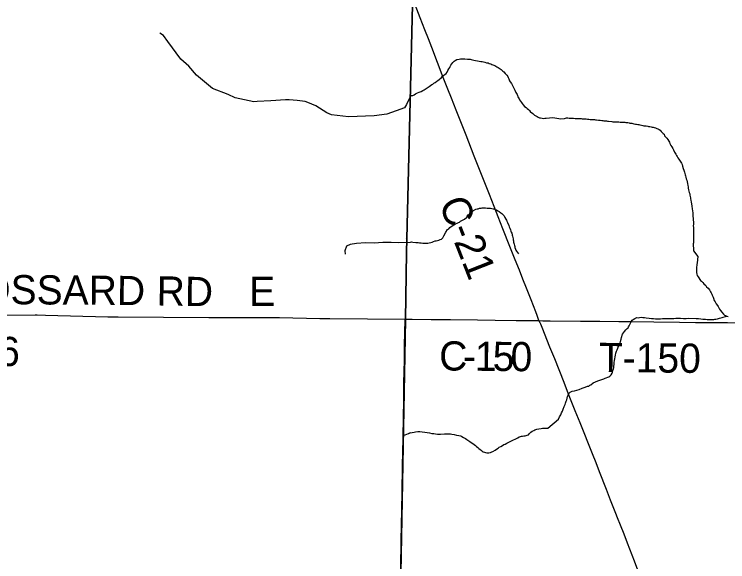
# Model space of a CAD drawing. Extents: x -209 to 4852, y 0 to 905.
# Drawn here: x -114.06 to -86.3, y 363.4 to 384.7 of the extents above; entities that cross this region are included whole.
import ezdxf

# ---------------------------------------------------------------- set-up
doc = ezdxf.new("R2010")
doc.units = 0
for name, color, linetype in [('GM_P_County_Alignment', 7, 'Continuous'), ('GM_X_Adjacent_County_Text', 7, 'Continuous'), ('GM_X_County_Road', 7, 'Continuous'), ('GM_X_County_Road_Text', 7, 'Continuous'), ('GM_X_County_ROW', 7, 'Continuous'), ('GM_X_Minor_Lake_Text', 7, 'Continuous'), ('GM_X_Minor_River_Text', 7, 'Continuous'), ('GM_X_Township_Road', 7, 'Continuous')]:
    doc.layers.add(name, color=color, linetype=linetype)

msp = doc.modelspace()

# ---------------------------------------------------------------- linework, layer by layer
at = {"layer": 'GM_X_Adjacent_County_Text'}
for points in [[(-100.12, 279.916), (-71.234, 279.916), (-71.234, 415.916), (-98.012, 415.916), (-98.074, 413.078), (-98.091, 408.753), (-98.174, 402.771), (-98.23, 398.743), (-98.371, 392.978), (-98.564, 385.071), (-98.799, 375.44), (-98.839, 372.823), (-99.362, 344.63), (-99.537, 322.581), (-99.585, 312.422), (-99.842, 308.938), (-99.816, 306.687), (-99.81, 305.088), (-99.838, 302.628), (-99.907, 296.469), (-99.833, 295.315)], [(-100.12, 279.916), (-71.234, 279.916), (-71.234, 415.916), (-98.012, 415.916), (-98.074, 413.078), (-98.091, 408.753), (-98.174, 402.771), (-98.23, 398.743), (-98.371, 392.978), (-98.564, 385.071), (-98.799, 375.44), (-98.839, 372.823), (-99.362, 344.63), (-99.537, 322.581), (-99.585, 312.422), (-99.842, 308.938), (-99.816, 306.687), (-99.81, 305.088), (-99.838, 302.628), (-99.907, 296.469), (-99.833, 295.315)], [(-100.12, 279.916), (-71.234, 279.916), (-71.234, 415.916), (-98.012, 415.916), (-98.074, 413.078), (-98.091, 408.753), (-98.174, 402.771), (-98.23, 398.743), (-98.371, 392.978), (-98.564, 385.071), (-98.799, 375.44), (-98.839, 372.823), (-99.362, 344.63), (-99.537, 322.581), (-99.585, 312.422), (-99.842, 308.938), (-99.816, 306.687), (-99.81, 305.088), (-99.838, 302.628), (-99.907, 296.469), (-99.833, 295.315)], [(-100.12, 279.916), (-71.234, 279.916), (-71.234, 415.916), (-98.012, 415.916), (-98.074, 413.078), (-98.091, 408.753), (-98.174, 402.771), (-98.23, 398.743), (-98.371, 392.978), (-98.564, 385.071), (-98.799, 375.44), (-98.839, 372.823), (-99.362, 344.63), (-99.537, 322.581), (-99.585, 312.422), (-99.842, 308.938), (-99.816, 306.687), (-99.81, 305.088), (-99.838, 302.628), (-99.907, 296.469), (-99.833, 295.315)], [(-207.234, 403.659), (-207.234, 279.916), (-100.12, 279.916), (-99.833, 295.315), (-99.907, 296.469), (-99.838, 302.628), (-99.81, 305.088), (-99.816, 306.687), (-99.842, 308.938), (-99.585, 312.422), (-99.537, 322.581), (-99.362, 344.63), (-98.839, 372.823), (-98.799, 375.44), (-98.564, 385.071), (-98.371, 392.978), (-98.23, 398.743), (-98.174, 402.771), (-105.337, 402.842), (-118.301, 402.969), (-138.316, 403.17), (-150.366, 403.235), (-158.335, 403.277), (-198.454, 403.559)], [(-207.234, 403.659), (-207.234, 279.916), (-100.12, 279.916), (-99.833, 295.315), (-99.907, 296.469), (-99.838, 302.628), (-99.81, 305.088), (-99.816, 306.687), (-99.842, 308.938), (-99.585, 312.422), (-99.537, 322.581), (-99.362, 344.63), (-98.839, 372.823), (-98.799, 375.44), (-98.564, 385.071), (-98.371, 392.978), (-98.23, 398.743), (-98.174, 402.771), (-105.337, 402.842), (-118.301, 402.969), (-138.316, 403.17), (-150.366, 403.235), (-158.335, 403.277), (-198.454, 403.559)], [(-207.234, 403.659), (-207.234, 279.916), (-100.12, 279.916), (-99.833, 295.315), (-99.907, 296.469), (-99.838, 302.628), (-99.81, 305.088), (-99.816, 306.687), (-99.842, 308.938), (-99.585, 312.422), (-99.537, 322.581), (-99.362, 344.63), (-98.839, 372.823), (-98.799, 375.44), (-98.564, 385.071), (-98.371, 392.978), (-98.23, 398.743), (-98.174, 402.771), (-105.337, 402.842), (-118.301, 402.969), (-138.316, 403.17), (-150.366, 403.235), (-158.335, 403.277), (-198.454, 403.559)], [(-207.234, 403.659), (-207.234, 279.916), (-100.12, 279.916), (-99.833, 295.315), (-99.907, 296.469), (-99.838, 302.628), (-99.81, 305.088), (-99.816, 306.687), (-99.842, 308.938), (-99.585, 312.422), (-99.537, 322.581), (-99.362, 344.63), (-98.839, 372.823), (-98.799, 375.44), (-98.564, 385.071), (-98.371, 392.978), (-98.23, 398.743), (-98.174, 402.771), (-105.337, 402.842), (-118.301, 402.969), (-138.316, 403.17), (-150.366, 403.235), (-158.335, 403.277), (-198.454, 403.559)], [(-207.234, 403.659), (-207.234, 279.916), (-100.12, 279.916), (-99.833, 295.315), (-99.907, 296.469), (-99.838, 302.628), (-99.81, 305.088), (-99.816, 306.687), (-99.842, 308.938), (-99.585, 312.422), (-99.537, 322.581), (-99.362, 344.63), (-98.839, 372.823), (-98.799, 375.44), (-98.564, 385.071), (-98.371, 392.978), (-98.23, 398.743), (-98.174, 402.771), (-105.337, 402.842), (-118.301, 402.969), (-138.316, 403.17), (-150.366, 403.235), (-158.335, 403.277), (-198.454, 403.559)], [(-207.234, 403.659), (-207.234, 279.916), (-100.12, 279.916), (-99.833, 295.315), (-99.907, 296.469), (-99.838, 302.628), (-99.81, 305.088), (-99.816, 306.687), (-99.842, 308.938), (-99.585, 312.422), (-99.537, 322.581), (-99.362, 344.63), (-98.839, 372.823), (-98.799, 375.44), (-98.564, 385.071), (-98.371, 392.978), (-98.23, 398.743), (-98.174, 402.771), (-105.337, 402.842), (-118.301, 402.969), (-138.316, 403.17), (-150.366, 403.235), (-158.335, 403.277), (-198.454, 403.559)]]:
    msp.add_lwpolyline(points, close=True, dxfattribs=at)
at = {"layer": 'GM_X_County_Road'}
for points in [[(-98.638, 381.541), (-98.799, 381.188), (-98.881, 381.058), (-99.206, 380.948), (-99.561, 380.814), (-100.061, 380.747), (-101.055, 380.72), (-101.724, 380.795), (-101.9, 380.876), (-102.335, 381.136), (-102.641, 381.269), (-102.747, 381.313), (-103.059, 381.355), (-103.363, 381.374), (-103.507, 381.372), (-104.084, 381.342), (-104.607, 381.305), (-104.743, 381.296), (-105.474, 381.453), (-105.741, 381.579), (-106.344, 381.822), (-106.972, 382.338), (-107.272, 382.691), (-107.579, 382.96), (-108.088, 383.644), (-108.257, 383.878), (-108.395, 383.975)], [(-98.643, 381.539), (-98.556, 381.548), (-98.502, 381.57), (-98.448, 381.607), (-98.379, 381.643), (-98.31, 381.672), (-98.272, 381.687), (-98.234, 381.701), (-98.165, 381.738), (-98.111, 381.767), (-98.072, 381.789), (-97.995, 381.84), (-97.957, 381.87), (-97.918, 381.892), (-97.864, 381.929), (-97.81, 381.966), (-97.772, 381.988), (-97.733, 382.025), (-97.687, 382.047), (-97.625, 382.099), (-97.587, 382.129), (-97.525, 382.173), (-97.433, 382.239), (-97.394, 382.292), (-97.347, 382.329), (-97.309, 382.358), (-97.262, 382.403), (-97.223, 382.455), (-97.191, 382.523), (-97.152, 382.583), (-97.113, 382.628), (-97.097, 382.666), (-97.074, 382.718), (-97.042, 382.771), (-97.003, 382.831), (-96.949, 382.875), (-96.903, 382.912), (-96.841, 382.941), (-96.757, 382.963), (-96.704, 382.969), (-96.658, 382.976), (-96.62, 382.975), (-96.537, 382.973), (-96.431, 382.964), (-96.393, 382.963), (-96.324, 382.954), (-96.279, 382.945), (-96.234, 382.937), (-96.181, 382.921), (-96.12, 382.904), (-96.037, 382.895), (-95.969, 382.878), (-95.908, 382.869), (-95.855, 382.861), (-95.802, 382.852), (-95.75, 382.836), (-95.689, 382.819), (-95.629, 382.811), (-95.583, 382.795), (-95.523, 382.778), (-95.478, 382.754), (-95.44, 382.738), (-95.402, 382.722), (-95.365, 382.707), (-95.327, 382.683), (-95.282, 382.659), (-95.237, 382.636), (-95.192, 382.604), (-95.155, 382.581), (-95.117, 382.557), (-95.05, 382.495), (-95.013, 382.464), (-94.961, 382.402), (-94.901, 382.332), (-94.857, 382.278), (-94.843, 382.24), (-94.821, 382.194), (-94.792, 382.117), (-94.762, 382.079), (-94.711, 382.01), (-94.689, 381.963), (-94.579, 381.756), (-94.543, 381.657), (-94.499, 381.587), (-94.477, 381.541), (-94.463, 381.495), (-94.441, 381.457), (-94.419, 381.419), (-94.404, 381.38), (-94.368, 381.319), (-94.331, 381.272), (-94.301, 381.234), (-94.256, 381.18), (-94.205, 381.118), (-94.145, 381.071), (-94.107, 381.04), (-94.055, 380.993), (-94.018, 380.955), (-93.974, 380.901)], [(-93.974, 380.901), (-93.936, 380.885), (-93.891, 380.838), (-93.816, 380.783), (-93.764, 380.752), (-93.711, 380.721), (-93.674, 380.705), (-93.629, 380.681), (-93.591, 380.672), (-93.523, 380.656), (-93.47, 380.655), (-93.416, 380.661), (-93.371, 380.668), (-93.106, 380.693)], [(-93.106, 380.693), (-92.793, 380.637), (-92.657, 380.649), (-92.611, 380.664), (-92.573, 380.67), (-92.527, 380.669), (-92.474, 380.668), (-92.436, 380.667), (-92.398, 380.666), (-92.353, 380.666), (-92.307, 380.665), (-92.239, 380.655), (-92.201, 380.655), (-92.164, 380.654), (-92.118, 380.653), (-92.042, 380.651), (-92.004, 380.643), (-91.967, 380.642), (-91.929, 380.641), (-91.891, 380.64), (-91.845, 380.632), (-91.808, 380.631), (-91.762, 380.622), (-91.709, 380.621), (-91.649, 380.612), (-91.595, 380.611), (-91.542, 380.61), (-91.482, 380.609), (-91.444, 380.6), (-91.406, 380.592), (-91.33, 380.59), (-91.27, 380.581), (-91.202, 380.572), (-91.164, 380.571), (-91.119, 380.563), (-91.066, 380.562), (-91.02, 380.553), (-90.975, 380.545), (-90.937, 380.544), (-90.808, 380.526), (-90.771, 380.525), (-90.71, 380.524), (-90.649, 380.522), (-90.589, 380.521), (-90.543, 380.52), (-90.483, 380.511), (-90.414, 380.51), (-90.346, 380.501), (-90.308, 380.5), (-90.27, 380.499), (-90.225, 380.49), (-90.187, 380.49), (-90.142, 380.481), (-90.104, 380.473), (-90.028, 380.463), (-89.991, 380.455), (-89.953, 380.446), (-89.893, 380.43), (-89.847, 380.429), (-89.802, 380.42), (-89.764, 380.412), (-89.726, 380.404), (-89.658, 380.387), (-89.598, 380.378), (-89.56, 380.37), (-89.515, 380.369), (-89.477, 380.36), (-89.416, 380.351), (-89.379, 380.343), (-89.333, 380.334), (-89.28, 380.326), (-89.235, 380.317), (-89.197, 380.316), (-89.16, 380.3), (-89.107, 380.284), (-89.062, 380.26), (-89.017, 380.244), (-88.972, 380.22), (-88.927, 380.189), (-88.89, 380.142), (-88.853, 380.104), (-88.816, 380.065), (-88.778, 380.034), (-88.757, 379.98), (-88.705, 379.918), (-88.675, 379.88), (-88.631, 379.826), (-88.594, 379.772), (-88.565, 379.725), (-88.551, 379.68), (-88.515, 379.603), (-88.47, 379.541), (-88.433, 379.487), (-88.412, 379.434), (-88.376, 379.342), (-88.324, 379.265), (-88.288, 379.211), (-88.266, 379.165), (-88.237, 379.118), (-88.2, 379.064), (-88.178, 379.026)], [(-88.178, 379.026), (-88.104, 378.91), (-88.075, 378.857), (-88.062, 378.788), (-88.033, 378.704), (-88.012, 378.635), (-87.997, 378.597), (-87.983, 378.559), (-87.969, 378.505), (-87.962, 378.459), (-87.948, 378.421), (-87.934, 378.36), (-87.92, 378.307), (-87.898, 378.253), (-87.885, 378.184), (-87.871, 378.123), (-87.857, 378.047), (-87.843, 377.994), (-87.837, 377.94), (-87.823, 377.879), (-87.809, 377.818), (-87.795, 377.765), (-87.781, 377.719), (-87.774, 377.666), (-87.76, 377.62), (-87.754, 377.566), (-87.747, 377.521), (-87.741, 377.467), (-87.727, 377.391), (-87.713, 377.33), (-87.7, 377.239), (-87.687, 377.14), (-87.674, 377.056), (-87.66, 376.98), (-87.654, 376.911), (-87.643, 376.698), (-87.637, 376.622), (-87.639, 376.531), (-87.64, 376.47), (-87.634, 376.41), (-87.635, 376.364), (-87.636, 376.318), (-87.637, 376.28), (-87.63, 376.235), (-87.631, 376.182), (-87.632, 376.144), (-87.633, 376.091), (-87.634, 376.045), (-87.635, 375.992), (-87.637, 375.939), (-87.638, 375.886), (-87.638, 375.848), (-87.639, 375.81), (-87.64, 375.772), (-87.641, 375.734), (-87.642, 375.681), (-87.636, 375.62), (-87.637, 375.559), (-87.638, 375.498), (-87.469, 375.275)], [(-98.778, 375.827), (-98.649, 375.837), (-98.611, 375.844), (-98.558, 375.842), (-98.444, 375.825), (-98.399, 375.824), (-98.353, 375.823), (-98.292, 375.814), (-98.232, 375.805), (-98.164, 375.797), (-98.118, 375.796), (-98.08, 375.795), (-98.035, 375.802), (-97.974, 375.8), (-97.913, 375.814), (-97.852, 375.828), (-97.798, 375.842), (-97.745, 375.864), (-97.683, 375.886), (-97.645, 375.892), (-97.592, 375.906), (-97.546, 375.921), (-97.493, 375.935), (-97.439, 375.957), (-97.385, 376.001), (-97.353, 376.084), (-97.274, 376.227), (-97.204, 376.324), (-97.157, 376.361), (-97.111, 376.406), (-97.057, 376.443), (-97.003, 376.48), (-96.957, 376.509), (-96.888, 376.546), (-96.834, 376.575), (-96.78, 376.597), (-96.742, 376.619), (-96.696, 376.648), (-96.642, 376.677), (-96.596, 376.707), (-96.55, 376.736), (-96.472, 376.803), (-96.441, 376.848), (-96.402, 376.9), (-96.34, 376.945), (-96.286, 376.989), (-96.232, 377.034), (-96.193, 377.063), (-96.101, 377.115), (-96.055, 377.129), (-96.017, 377.136), (-95.956, 377.157), (-95.895, 377.164), (-95.857, 377.17), (-95.804, 377.169), (-95.766, 377.169), (-95.728, 377.168), (-95.66, 377.159), (-95.614, 377.158), (-95.569, 377.157), (-95.531, 377.156), (-95.478, 377.148), (-95.432, 377.139), (-95.395, 377.131), (-95.349, 377.107), (-95.297, 377.091), (-95.244, 377.059), (-95.199, 377.028), (-95.132, 376.981), (-95.087, 376.95), (-95.035, 376.896), (-95.005, 376.857), (-94.968, 376.803), (-94.932, 376.734), (-94.91, 376.695), (-94.895, 376.657), (-94.866, 376.596), (-94.815, 376.481), (-94.801, 376.435), (-94.779, 376.381), (-94.758, 376.32), (-94.736, 376.267), (-94.729, 376.228), (-94.707, 376.182), (-94.693, 376.144), (-94.686, 376.106), (-94.672, 376.068), (-94.665, 376.022), (-94.651, 375.969), (-94.644, 375.93), (-94.638, 375.885), (-94.631, 375.831), (-94.617, 375.763), (-94.603, 375.702), (-94.589, 375.663), (-94.582, 375.625), (-94.561, 375.564), (-94.546, 375.526), (-94.524, 375.487), (-94.447, 375.378)], [(-98.844, 375.97), (-98.846, 375.971)], [(-98.778, 375.827), (-99.094, 375.81), (-99.398, 375.822), (-99.717, 375.818), (-100.058, 375.798), (-100.4, 375.809), (-100.741, 375.782), (-100.999, 375.748), (-101.142, 375.686), (-101.201, 375.503), (-101.184, 375.367)], [(-87.469, 375.275), (-87.487, 375.029), (-87.503, 374.968), (-87.504, 374.923), (-87.512, 374.877), (-87.513, 374.809), (-87.514, 374.756), (-87.515, 374.703), (-87.515, 374.657), (-87.501, 374.596), (-87.487, 374.543), (-87.457, 374.489), (-87.36, 374.351), (-87.315, 374.32), (-87.27, 374.266), (-87.225, 374.212), (-87.158, 374.151), (-87.121, 374.105), (-87.068, 374.043), (-87.016, 373.982), (-86.971, 373.905), (-86.942, 373.859), (-86.92, 373.813), (-86.905, 373.775), (-86.883, 373.729), (-86.868, 373.691), (-86.853, 373.653), (-86.824, 373.561), (-86.795, 373.515), (-86.75, 373.431), (-86.705, 373.369), (-86.676, 373.331), (-86.639, 373.262), (-86.616, 373.224), (-86.579, 373.178), (-86.527, 373.108), (-86.467, 373.032), (-86.422, 373.001), (-86.384, 372.977), (-86.339, 372.954), (-86.286, 372.945)], [(-93.295, 368.602), (-92.883, 368.949), (-92.843, 369.04), (-92.797, 369.123), (-92.765, 369.191), (-92.734, 369.266), (-92.702, 369.342), (-92.663, 369.44), (-92.632, 369.515), (-92.608, 369.576), (-92.592, 369.651), (-92.568, 369.704), (-92.552, 369.765), (-92.536, 369.825), (-92.512, 369.886), (-92.481, 369.954), (-92.427, 370.006), (-92.351, 370.035), (-92.267, 370.057), (-92.175, 370.078), (-92.076, 370.107), (-91.969, 370.151), (-91.847, 370.195), (-91.756, 370.231), (-91.702, 370.238), (-91.664, 370.268), (-91.626, 370.283), (-91.533, 370.365), (-91.358, 370.446), (-91.205, 370.497), (-91.121, 370.518), (-91.075, 370.54), (-91.029, 370.562), (-90.968, 370.584), (-90.922, 370.599), (-90.884, 370.621), (-90.838, 370.674), (-90.799, 370.734), (-90.783, 370.779), (-90.767, 370.847), (-90.743, 370.9), (-90.735, 370.945), (-90.734, 371.006), (-90.726, 371.074), (-90.717, 371.15), (-90.708, 371.234), (-90.692, 371.302), (-90.684, 371.378), (-90.667, 371.446), (-90.651, 371.514), (-90.627, 371.589), (-90.604, 371.65), (-90.58, 371.718), (-90.549, 371.793), (-90.51, 371.869), (-90.486, 371.906), (-90.47, 371.967), (-90.446, 372.065), (-90.43, 372.133), (-90.39, 372.254), (-90.359, 372.315), (-90.313, 372.367), (-90.266, 372.427), (-90.212, 372.472), (-90.174, 372.502), (-90.158, 372.539), (-90.135, 372.585), (-90.111, 372.637), (-90.088, 372.69), (-90.057, 372.735), (-90.018, 372.796), (-89.98, 372.825), (-89.918, 372.87), (-89.842, 372.899), (-89.789, 372.898), (-89.735, 372.905), (-89.675, 372.912), (-89.606, 372.911), (-89.538, 372.902), (-89.47, 372.894), (-89.356, 372.884), (-89.265, 372.868), (-89.189, 372.867), (-89.106, 372.858), (-89.014, 372.857), (-88.923, 372.855), (-88.84, 372.869), (-88.764, 372.868), (-88.695, 372.867), (-88.627, 372.866), (-88.574, 372.865), (-88.475, 372.871), (-88.399, 372.87), (-88.315, 372.877), (-88.232, 372.875), (-88.133, 372.874), (-88.027, 372.865), (-87.92, 372.871)], [(-87.92, 372.871), (-87.821, 372.877), (-87.525, 372.873), (-87.442, 372.864), (-87.343, 372.855), (-87.275, 372.846), (-87.214, 372.845), (-87.161, 372.837), (-87.1, 372.828), (-87.047, 372.828), (-86.979, 372.827), (-86.933, 372.826), (-86.895, 372.833), (-86.842, 372.832), (-86.804, 372.839), (-86.766, 372.846), (-86.697, 372.853), (-86.659, 372.867), (-86.621, 372.882), (-86.568, 372.889), (-86.522, 372.903), (-86.348, 372.959)], [(-98.922, 368.316), (-98.653, 368.413), (-98.714, 368.391), (-98.653, 368.413), (-98.585, 368.426), (-98.509, 368.44), (-98.448, 368.454), (-98.364, 368.468), (-98.281, 368.466), (-98.19, 368.456), (-98.084, 368.447), (-97.994, 368.43), (-97.903, 368.412), (-97.813, 368.395), (-97.737, 368.386), (-97.676, 368.377), (-97.593, 368.368), (-97.533, 368.367), (-97.48, 368.366), (-97.328, 368.378), (-97.275, 368.384), (-97.222, 368.383), (-97.176, 368.382), (-97.131, 368.381), (-97.085, 368.373), (-97.04, 368.364), (-96.942, 368.347), (-96.859, 368.33), (-96.768, 368.313), (-96.693, 368.297), (-96.648, 368.28), (-96.58, 368.241), (-96.505, 368.194), (-96.453, 368.162), (-96.408, 368.131), (-96.341, 368.084), (-96.281, 368.037), (-96.221, 367.998), (-96.169, 367.959), (-96.117, 367.92), (-96.072, 367.881), (-96.027, 367.842), (-95.983, 367.803), (-95.938, 367.772), (-95.9, 367.741), (-95.856, 367.71), (-95.818, 367.678), (-95.766, 367.662), (-95.728, 367.646), (-95.675, 367.638), (-95.637, 367.644), (-95.599, 367.644), (-95.531, 367.657), (-95.485, 367.672), (-95.439, 367.686), (-95.347, 367.745), (-95.293, 367.782), (-95.24, 367.818), (-95.193, 367.856), (-95.132, 367.892), (-95.071, 367.929), (-95.009, 367.958), (-94.956, 367.98), (-94.895, 368.009), (-94.665, 368.126), (-94.55, 368.184), (-94.474, 368.228), (-94.412, 368.257), (-94.366, 368.279), (-94.328, 368.286), (-94.29, 368.293), (-94.237, 368.299), (-94.184, 368.306), (-94.146, 368.312), (-94.1, 368.327), (-94.055, 368.341), (-94.016, 368.386), (-93.962, 368.445), (-93.915, 368.482), (-93.847, 368.511), (-93.808, 368.533), (-93.724, 368.554), (-93.648, 368.576), (-93.557, 368.589), (-93.504, 368.596), (-93.295, 368.602)]]:
    msp.add_lwpolyline(points, dxfattribs=at)
at = {"layer": 'GM_X_County_Road_Text'}
for points in [[(-93.65, 372.785), (-93.711, 372.986), (-93.765, 373.127), (-93.953, 373.587), (-94.133, 374.05), (-94.269, 374.396), (-94.406, 374.743), (-94.566, 375.147), (-94.774, 375.665), (-95.046, 376.359), (-95.231, 376.82), (-95.391, 377.223), (-95.57, 377.687), (-95.955, 378.67), (-96.163, 379.188), (-96.481, 379.997), (-96.869, 380.978), (-97.054, 381.439), (-97.192, 381.785), (-97.372, 382.248), (-97.595, 382.827), (-97.816, 383.407), (-97.95, 383.755), (-98.085, 384.102), (-98.264, 384.565), (-98.555, 385.318)], [(-116.295, 372.989), (-113.257, 373.005), (-113.178, 373.005), (-112.852, 372.997), (-110.422, 372.936), (-110.22, 372.93), (-110.023, 372.929), (-106.492, 372.903), (-106.348, 372.902), (-106.099, 372.903), (-104.137, 372.91), (-104.104, 372.91), (-103.745, 372.903), (-102.176, 372.869), (-102.028, 372.866), (-101.783, 372.862), (-98.851, 372.844)], [(-99.024, 363.034), (-99.019, 363.47), (-99.014, 363.905), (-99.006, 364.277), (-98.995, 364.774), (-98.98, 365.458), (-98.976, 366.079), (-98.952, 367.136), (-98.933, 368.192), (-98.919, 369.063), (-98.911, 369.622), (-98.899, 370.367), (-98.89, 370.802), (-98.882, 371.237), (-98.873, 371.858), (-98.865, 372.293), (-98.851, 372.844)], [(-99.024, 363.034), (-99.019, 363.47), (-99.014, 363.905), (-99.006, 364.277), (-98.995, 364.774), (-98.98, 365.458), (-98.976, 366.079), (-98.952, 367.136), (-98.933, 368.192), (-98.919, 369.063), (-98.911, 369.622), (-98.899, 370.367), (-98.89, 370.802), (-98.882, 371.237), (-98.873, 371.858), (-98.865, 372.293), (-98.851, 372.844)], [(-98.851, 372.844), (-98.586, 372.843), (-97.838, 372.827), (-97.091, 372.822), (-96.032, 372.813), (-95.347, 372.802), (-94.537, 372.795), (-94.163, 372.788), (-93.65, 372.785)]]:
    msp.add_lwpolyline(points, dxfattribs=at)
at = {"layer": 'GM_X_County_ROW'}
for points in [[(-89.755, 362.965), (-89.934, 363.429), (-90.204, 364.125), (-90.337, 364.474), (-90.472, 364.821), (-90.586, 365.11), (-90.654, 365.284), (-90.861, 365.803), (-91.02, 366.208), (-91.287, 366.905), (-91.426, 367.251), (-91.567, 367.597), (-91.773, 368.117), (-91.841, 368.29), (-92.048, 368.81), (-92.233, 369.272), (-92.419, 369.733), (-92.532, 370.022), (-92.666, 370.37), (-93.035, 371.294), (-93.221, 371.755), (-93.338, 372.044), (-93.497, 372.449), (-93.578, 372.648), (-93.6, 372.699), (-93.65, 372.785)], [(-93.65, 372.785), (-93.492, 372.781), (-93.206, 372.775), (-92.026, 372.764), (-91.281, 372.759), (-90.536, 372.753), (-90.039, 372.746), (-89.17, 372.739), (-88.177, 372.724), (-87.556, 372.715), (-86.81, 372.709), (-86.314, 372.707), (-86.004, 372.703), (-85.383, 372.698), (-84.885, 372.699), (-84.575, 372.698), (-84.39, 372.694), (-84.267, 372.685), (-84.145, 372.67), (-84.085, 372.658), (-83.967, 372.627), (-83.852, 372.585), (-83.796, 372.561), (-83.71, 372.52)]]:
    msp.add_lwpolyline(points, dxfattribs=at)
at = {"layer": 'GM_X_Minor_Lake_Text'}
for points in [[(-207.234, 403.659), (-207.234, 313.458), (-174.866, 313.201), (-149.868, 312.836), (-144.893, 312.794), (-134.837, 312.831), (-99.585, 312.422), (-99.537, 322.581), (-99.362, 344.63), (-98.839, 372.823), (-98.799, 375.44), (-98.564, 385.071), (-98.371, 392.978), (-98.23, 398.743), (-98.174, 402.771), (-105.337, 402.842), (-118.301, 402.969), (-138.316, 403.17), (-150.366, 403.235), (-158.335, 403.277), (-198.454, 403.559)], [(-100.12, 279.916), (-71.234, 279.916), (-71.234, 402.335), (-98.174, 402.771), (-98.23, 398.743), (-98.371, 392.978), (-98.564, 385.071), (-98.799, 375.44), (-98.839, 372.823), (-99.362, 344.63), (-99.537, 322.581), (-99.585, 312.422), (-99.842, 308.938), (-99.816, 306.687), (-99.81, 305.088), (-99.838, 302.628), (-99.907, 296.469), (-99.833, 295.315)]]:
    msp.add_lwpolyline(points, close=True, dxfattribs=at)
at = {"layer": 'GM_X_Minor_River_Text'}
for points in [[(-100.12, 279.916), (-71.234, 279.916), (-71.234, 415.916), (-98.012, 415.916), (-98.074, 413.078), (-98.091, 408.753), (-98.174, 402.771), (-98.23, 398.743), (-98.371, 392.978), (-98.564, 385.071), (-98.799, 375.44), (-98.839, 372.823), (-99.362, 344.63), (-99.537, 322.581), (-99.585, 312.422), (-99.842, 308.938), (-99.816, 306.687), (-99.81, 305.088), (-99.838, 302.628), (-99.907, 296.469), (-99.833, 295.315)], [(-207.234, 403.659), (-207.234, 279.916), (-100.12, 279.916), (-99.833, 295.315), (-99.907, 296.469), (-99.838, 302.628), (-99.81, 305.088), (-99.816, 306.687), (-99.842, 308.938), (-99.585, 312.422), (-99.537, 322.581), (-99.362, 344.63), (-98.839, 372.823), (-98.799, 375.44), (-98.564, 385.071), (-98.371, 392.978), (-98.23, 398.743), (-98.174, 402.771), (-105.337, 402.842), (-118.301, 402.969), (-138.316, 403.17), (-150.366, 403.235), (-158.335, 403.277), (-198.454, 403.559)]]:
    msp.add_lwpolyline(points, close=True, dxfattribs=at)

# ---------------------------------------------------------------- texts
at = {"layer": 'GM_P_County_Alignment'}
for s, height, rotation, p in [('C-21', 1.1364, 291.471, (-97.553, 377.36)), ('GOSSARD', 1.1364, 359.5593, (-116.575, 373.442)), ('RD', 1.1364, 359.0785, (-108.532, 373.375)), ('E', 1.136, 0, (-104.923, 373.359)), ('C-186', 1.1364, 359.1686, (-117.994, 371.071)), ('C', 1.136, 359.384, (-97.535, 370.848)), ('1', 1.136, 359.3897, (-96.147, 370.833)), ('5', 1.136, 359.4041, (-95.452, 370.826)), ('0', 1.136, 359.4356, (-94.757, 370.819)), ('-', 1.136, 359.3855, (-96.609, 370.838))]:
    msp.add_text(s, height=height, rotation=rotation, dxfattribs=at).set_placement(p)
at = {"layer": 'GM_X_Township_Road'}
msp.add_text('T-150', height=1.1364, rotation=359.4519, dxfattribs=at).set_placement((-91.321, 370.786))

doc.saveas('drawing.dxf')
